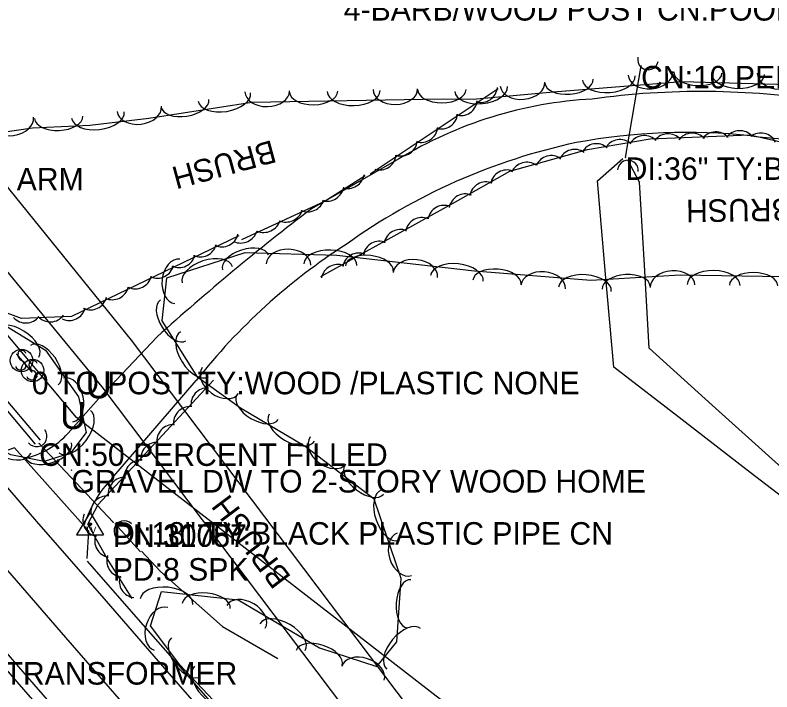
# Model space of a CAD drawing. Extents: x 954793 to 988390, y 1867850 to 1924428.
# Drawn here: x 965627.9 to 965795.7, y 1898604.5 to 1898754.5 of the extents above; entities that cross this region are included whole.
import ezdxf

# ---------------------------------------------------------------- set-up
doc = ezdxf.new("R2010")
doc.units = 0
for name, color, linetype in [('Default', 7, 'Continuous'), ('S_CROSS_DRAIN', 7, 'Continuous'), ('S_DITCHLINE', 7, 'Continuous'), ('S_DRG_PT_SYM', 7, 'Continuous'), ('S_DRIVEWAY', 7, 'Continuous'), ('S_EDGE_PAVEMENT', 7, 'Continuous'), ('S_FENCE_ANNOT', 7, 'Continuous'), ('S_FIBER_OPTIC_CABLE', 7, 'Continuous'), ('S_MSC_PT_SYM', 7, 'Continuous'), ('S_PAVEMENT_CROWN', 7, 'Continuous'), ('S_SECONDARY_CTL', 7, 'Continuous'), ('S_SECONDARY_CTL_ANNOT', 7, 'Continuous'), ('S_SHOULDER', 7, 'Continuous'), ('S_SIDE_DRAIN', 7, 'Continuous'), ('S_SIDE_DRAIN_ANNOT', 7, 'Continuous'), ('S_SIGN', 7, 'Continuous'), ('S_SIGN_ANNOT', 7, 'Continuous'), ('S_STREAM', 7, 'Continuous'), ('S_SURVEY_TEXT_ANNOT', 7, 'Continuous'), ('S_TREE', 7, 'Continuous'), ('S_TREE_ANNOT', 7, 'Continuous'), ('S_UNDERGROUND_CABLE', 7, 'Continuous'), ('S_UTILITY_POLE_ANNOT', 7, 'Continuous'), ('S_UTL_PT_SYM', 7, 'Continuous'), ('S_WATER_UTILITIES', 7, 'Continuous')]:
    doc.layers.add(name, color=color, linetype=linetype)

msp = doc.modelspace()

# ---------------------------------------------------------------- linework, layer by layer
at = {"layer": 'S_CROSS_DRAIN'}
for centre, start, end in [((965768.28, 1898744.72), 167.9702, 348.2994), ((965763.82, 1898720.07), 354.7606, 175.0898), ((965632.69, 1898661.15), 218.7042, 39.0334), ((965652.15, 1898640.12), 45.9285, 226.2577)]:
    msp.add_arc(centre, 2.3, start, end, dxfattribs=at)
at = {"layer": 'S_DITCHLINE'}
for points in [[(965633.51, 1898660.33), (965624.26, 1898671.26), (965615, 1898682.18), (965598.92, 1898700.17), (965582.83, 1898718.16), (965574.91, 1898728.7), (965567, 1898739.25), (965559.09, 1898749.8), (965551.18, 1898760.34), (965540.62, 1898774.73), (965530.07, 1898789.12), (965519.52, 1898803.5), (965508.97, 1898817.89), (965498.44, 1898826.59)], [(965632.43, 1898659.39), (965623.22, 1898670.37), (965614.01, 1898681.35), (965597.81, 1898699.1), (965581.62, 1898716.85), (965573.08, 1898727.08), (965564.55, 1898737.3), (965556.01, 1898747.53), (965547.47, 1898757.76), (965536.43, 1898771.85), (965525.38, 1898785.95), (965514.34, 1898800.05), (965503.29, 1898814.15), (965497.81, 1898825.96)], [(965821.2, 1898629.82), (965806.08, 1898641.49), (965790.95, 1898653.15), (965775.82, 1898664.82), (965760.7, 1898676.49), (965758.88, 1898697.13), (965757.07, 1898717.78), (965762.66, 1898722.74)], [(965824.47, 1898630.25), (965810.48, 1898642.85), (965796.5, 1898655.46), (965782.51, 1898668.06), (965768.53, 1898680.67), (965767.47, 1898699.07), (965766.41, 1898717.48), (965763.78, 1898722.35)], [(965650.05, 1898641.83), (965655.74, 1898635.53)]]:
    msp.add_lwpolyline(points, dxfattribs=at)
at = {"layer": 'S_DRG_PT_SYM'}
for points in [[(965766.74, 1898743.29), (965766.74, 1898743.34), (965766.74, 1898743.29), (965766.69, 1898743.29), (965766.74, 1898743.29), (965766.74, 1898743.24), (965766.74, 1898743.29), (965766.79, 1898743.29)], [(965763.31, 1898723.01), (965763.31, 1898723.06), (965763.31, 1898723.01), (965763.26, 1898723.01), (965763.31, 1898723.01), (965763.31, 1898722.96), (965763.31, 1898723.01), (965763.36, 1898723.01)], [(965633.26, 1898659.59), (965633.26, 1898659.64), (965633.26, 1898659.59), (965633.21, 1898659.59), (965633.26, 1898659.59), (965633.26, 1898659.54), (965633.26, 1898659.59), (965633.31, 1898659.59)], [(965649.63, 1898642.12), (965649.63, 1898642.17), (965649.63, 1898642.12), (965649.58, 1898642.12), (965649.63, 1898642.12), (965649.63, 1898642.07), (965649.63, 1898642.12), (965649.68, 1898642.12)]]:
    msp.add_lwpolyline(points, dxfattribs=at)
at = {"layer": 'S_DRIVEWAY'}
for points in [[(965713.03, 1898722.65), (965693.62, 1898711.61)], [(965659.43, 1898683.2), (965646.38, 1898669.46), (965639.7, 1898661.84)], [(965649.38, 1898651.76), (965668.07, 1898673.5)], [(965643.93, 1898634.06), (965644.3, 1898640.12), (965627.77, 1898658.6), (965623.75, 1898657.19)]]:
    msp.add_lwpolyline(points, dxfattribs=at)
for centre, major_axis, ratio, start_param, end_param in [((965779.73, 1898565.56), (-173.42, -16.56), 0.987505, 4.458264, 4.755705), ((965760.6, 1898644.6), (-80.95, -43.1), 0.996716, 4.27587, 4.770286), ((965776.96, 1898596.06), (-129.72, 28.94), 0.996548, 4.824473, 5.117145), ((965801.51, 1898960.53), (579.88, -57.7), 0.39936, 4.734194, 4.781705), ((965776.75, 1898603.38), (-121.74, -47.36), 0.957967, 4.544317, 4.974848), ((966016.31, 1898289.38), (-398.22, 352), 0.996224, 6.088071, 6.172054), ((965774.91, 1898590.65), (-135.47, -6.14), 0.992862, 5.24072, 5.574712), ((965625.96, 1898674.41), (17.3, -6.89), 0.99902, 5.305683, 5.920714), ((965667.4, 1898633.99), (-11.09, -22.8), 0.997723, 4.387367, 4.862286)]:
    msp.add_ellipse(centre, major_axis=major_axis, ratio=ratio, start_param=start_param, end_param=end_param, dxfattribs=at)
at = {"layer": 'S_EDGE_PAVEMENT'}
for points in [[(965741.61, 1898517.31), (965726.19, 1898535.02), (965710.51, 1898553.05), (965694.83, 1898571.08), (965679.2, 1898588.99), (965663.56, 1898606.89), (965648.15, 1898624.57), (965632.74, 1898642.24), (965617.48, 1898659.88), (965602.22, 1898677.51), (965587.3, 1898694.75), (965572.38, 1898711.98), (965557.13, 1898729.75), (965541.89, 1898747.52), (965539.42, 1898750.42)], [(965708.14, 1898518.75), (965692.47, 1898536.77), (965676.8, 1898554.78), (965661.19, 1898572.74), (965645.58, 1898590.7), (965630.17, 1898608.4), (965614.75, 1898626.11), (965599.39, 1898643.82), (965584.03, 1898661.53), (965569.21, 1898678.79), (965554.4, 1898696.05), (965539.02, 1898713.89)]]:
    msp.add_lwpolyline(points, dxfattribs=at)
at = {"layer": 'S_FIBER_OPTIC_CABLE'}
for p, q in [((965647.19, 1898672.1), (965461.5, 1898898.15)), ((965729.06, 1898563.68), (965647.19, 1898672.1))]:
    msp.add_line(p, q, dxfattribs=at)
at = {"layer": 'S_MSC_PT_SYM'}
for points in [[(965628.31, 1898679.39), (965628.31, 1898679.44), (965628.31, 1898679.39), (965628.26, 1898679.39), (965628.31, 1898679.39), (965628.31, 1898679.34), (965628.31, 1898679.39), (965628.36, 1898679.39)], [(965631.63, 1898675.47), (965631.63, 1898675.52), (965631.63, 1898675.47), (965631.58, 1898675.47), (965631.63, 1898675.47), (965631.63, 1898675.42), (965631.63, 1898675.47), (965631.68, 1898675.47)], [(965640.4, 1898653.68), (965640.4, 1898653.73), (965640.4, 1898653.68), (965640.35, 1898653.68), (965640.4, 1898653.68), (965640.4, 1898653.63), (965640.4, 1898653.68), (965640.45, 1898653.68)]]:
    msp.add_lwpolyline(points, dxfattribs=at)
at = {"layer": 'S_PAVEMENT_CROWN'}
msp.add_lwpolyline([(965732.68, 1898509.21), (965717.12, 1898526.99), (965701.5, 1898545.01), (965685.88, 1898563.02), (965670.17, 1898581), (965654.46, 1898598.98), (965639.17, 1898616.54), (965623.89, 1898634.1), (965608.39, 1898651.99), (965592.88, 1898669.89), (965578.12, 1898686.97), (965563.36, 1898704.06), (965548.02, 1898721.84), (965532.67, 1898739.61)], dxfattribs=at)
at = {"layer": 'S_SECONDARY_CTL'}
for p, q in [((965644.57, 1898644.25), (965641.56, 1898639.29)), ((965644.57, 1898644.25), (965647.52, 1898639.29)), ((965641.56, 1898639.29), (965647.52, 1898639.29))]:
    msp.add_line(p, q, dxfattribs=at)
for radius in [0.311, 0.183, 0.103]:
    msp.add_circle((965644.57, 1898641.64), radius, dxfattribs=at)
at = {"layer": 'S_SHOULDER'}
for points in [[(965706.43, 1898517.21), (965690.73, 1898535.16), (965675.02, 1898553.12), (965659.39, 1898571.09), (965643.76, 1898589.06), (965628.34, 1898606.7), (965612.92, 1898624.34), (965597.6, 1898642.04), (965582.28, 1898659.75), (965567.44, 1898677.07), (965552.61, 1898694.39), (965537.13, 1898712.22)], [(965937.77, 1898296.15), (965922.28, 1898313.79), (965906.79, 1898331.43), (965892.09, 1898348.42), (965877.39, 1898365.42), (965861.93, 1898383.16), (965846.46, 1898400.9), (965832.8, 1898416.76), (965819.15, 1898432.62), (965804.31, 1898449.43), (965789.48, 1898466.24), (965774.33, 1898483.85), (965759.18, 1898501.45), (965743.74, 1898519.23), (965728.31, 1898537.02), (965712.65, 1898554.97), (965696.99, 1898572.93), (965681.31, 1898590.84), (965665.62, 1898608.76), (965654.79, 1898621.13), (965643.97, 1898633.5)]]:
    msp.add_lwpolyline(points, dxfattribs=at)
at = {"layer": 'S_SIDE_DRAIN'}
for p, q in [((965763.31, 1898723.01), (965766.74, 1898743.29)), ((965649.63, 1898642.12), (965633.26, 1898659.59))]:
    msp.add_line(p, q, dxfattribs=at)
at = {"layer": 'S_SIGN'}
msp.add_line((965631.63, 1898675.47), (965628.31, 1898679.39), dxfattribs=at)
for centre in [(965629.34, 1898677.96), (965631.8, 1898675.76)]:
    msp.add_circle(centre, 2.49, dxfattribs=at)
for centre, radius, start, end in [((965630.03, 1898679.28), 1.5, 167.1196, 241.9813), ((965629.41, 1898679.23), 0.95, 16.5258, 156.8957), ((965628.93, 1898676.62), 1.4, 358.6529, 73.7063), ((965632.48, 1898677.09), 1.5, 167.1196, 241.9813), ((965631.87, 1898677.03), 0.95, 16.5258, 156.8957), ((965629.19, 1898677.14), 1.28, 204.641, 335.359), ((965631.39, 1898674.42), 1.4, 358.6529, 73.7063), ((965631.65, 1898674.94), 1.28, 204.641, 335.359)]:
    msp.add_arc(centre, radius, start, end, dxfattribs=at)
at = {"layer": 'S_STREAM'}
msp.add_lwpolyline([(965655.97, 1898635.65), (965660.17, 1898631.21), (965673.93, 1898618.99), (965686.19, 1898611.89)], dxfattribs=at)
at = {"layer": 'S_TREE'}
for points in [[(965830.77, 1898738.27), (965804.78, 1898738.92), (965775.8, 1898739.79), (965747.28, 1898737.49), (965730.26, 1898735.93), (965718.4, 1898735.87), (965680.4, 1898735.21), (965657.59, 1898731.6), (965644.51, 1898730.07), (965631.8, 1898729.46), (965620.56, 1898727.87), (965610.1, 1898726.47), (965602.11, 1898725.98), (965590.37, 1898727.9), (965579.98, 1898728.25), (965568.73, 1898730.77), (965559.95, 1898742.44), (965546.19, 1898762.31), (965539.22, 1898771.75), (965470.07, 1898870.03), (965440.64, 1898914.31), (965421.19, 1898943.48)], [(965735.07, 1898738.17), (965706.69, 1898719.28)], [(965677.5, 1898705.64), (965640.39, 1898687.74), (965629.31, 1898687.25), (965618.79, 1898691.16), (965609.86, 1898695.62), (965598.99, 1898704.59), (965578.36, 1898731.85)], [(965695.69, 1898696.58), (965725.56, 1898713.16), (965737.62, 1898719.96), (965754.87, 1898724.77), (965768.78, 1898727.1), (965790.82, 1898728.01), (965806.33, 1898724.54), (965829.92, 1898721.91)], [(965705.54, 1898718.94), (965696.65, 1898713.33), (965678.14, 1898704.72)], [(965831.4, 1898424.47), (965709.15, 1898563.13), (965664.45, 1898610.51), (965657.97, 1898619.1), (965660.38, 1898626.71), (965677.36, 1898624.9), (965695.39, 1898614.25), (965708.1, 1898610.13), (965712.6, 1898615.54), (965713.55, 1898629.59), (965707.56, 1898647.23), (965692.26, 1898658.87), (965677.92, 1898667.36), (965668.43, 1898674.16), (965660.51, 1898686.79), (965661.57, 1898696.29), (965678.92, 1898701.9), (965699.26, 1898701.31), (965729.82, 1898697.88), (965755.57, 1898695.77), (965775.41, 1898696.94), (965798.22, 1898696.59), (965819.38, 1898693.33), (965844.08, 1898690.38)], [(965617.14, 1898690.94), (965634.64, 1898680.28), (965641.98, 1898669.87), (965643.66, 1898662.03), (965640.21, 1898657.4), (965634.38, 1898655.59), (965626.99, 1898657.01), (965617.04, 1898662.04), (965604.41, 1898687.28), (965608.17, 1898690.07), (965613.53, 1898691.25), (965617.54, 1898689.93)], [(965653.9, 1898625.2), (965648.32, 1898634.06), (965644.06, 1898641.69), (965646.34, 1898646.01), (965671.89, 1898673.58)]]:
    msp.add_lwpolyline(points, dxfattribs=at)
for centre, start, end in [((965731.25, 1898738.82), 252.8486, 354.4455), ((965726.77, 1898735.92), 252.8486, 354.4455), ((965722.41, 1898732.94), 252.8486, 354.4455), ((965718.01, 1898729.97), 252.8486, 354.4455), ((965788.63, 1898725.29), 41.5631, 143.16), ((965767.43, 1898724.21), 48.6881, 150.285), ((965772.72, 1898724.6), 41.5631, 143.16), ((965778.06, 1898724.74), 41.5631, 143.16), ((965783.33, 1898725.03), 41.5631, 143.16), ((965793.31, 1898724.76), 26.6126, 128.2095), ((965713.48, 1898726.96), 252.8486, 354.4455), ((965756.84, 1898722.4), 48.6881, 150.285), ((965762.06, 1898723.31), 48.6881, 150.285), ((965752.01, 1898721.13), 54.796, 156.3929), ((965708.76, 1898723.85), 252.8486, 354.4455), ((965746.85, 1898719.77), 54.796, 156.3929), ((965741.4, 1898718.28), 54.796, 156.3929), ((965736.95, 1898716.57), 68.5997, 170.1966), ((965732.35, 1898713.93), 68.5997, 170.1966), ((965727.78, 1898711.27), 68.5997, 170.1966), ((965723.07, 1898708.73), 68.2429, 169.8398), ((965718.12, 1898706.02), 68.2429, 169.8398), ((965673.8, 1898706.81), 244.9455, 346.5424), ((965713.36, 1898703.38), 68.2429, 169.8398), ((965668.96, 1898704.56), 244.9455, 346.5424), ((965708.74, 1898700.78), 68.2429, 169.8398), ((965664.24, 1898702.2), 244.9455, 346.5424), ((965704.15, 1898698.15), 68.2429, 169.8398), ((965659.48, 1898699.86), 244.9455, 346.5424), ((965699.45, 1898695.62), 68.2429, 169.8398), ((965654.57, 1898697.5), 244.9455, 346.5424), ((965649.47, 1898695.08), 244.9455, 346.5424), ((965644.63, 1898692.83), 244.9455, 346.5424), ((965639.91, 1898690.47), 244.9455, 346.5424), ((965630.28, 1898689.92), 221.7746, 323.3715), ((965635.72, 1898690.16), 221.7746, 323.3715), ((965670.55, 1898668.22), 86.3757, 187.9726), ((965666.69, 1898664.11), 86.3757, 187.9726), ((965662.99, 1898660.12), 86.3757, 187.9726), ((965659.41, 1898656.2), 86.3757, 187.9726), ((965655.87, 1898652.28), 86.3757, 187.9726), ((965652.19, 1898648.41), 86.3757, 187.9726), ((965648.33, 1898644.3), 86.3757, 187.9726), ((965646.58, 1898642.57), 158.3749, 259.9718), ((965649.2, 1898637.95), 158.3749, 259.9718), ((965651.87, 1898633.56), 161.4254, 263.0223), ((965654.65, 1898629.01), 161.4254, 263.0223)]:
    msp.add_arc(centre, 3.64, start, end, dxfattribs=at)
for centre, major_axis, ratio, start_param, end_param in [((965759.6, 1898740.62), (5.85, 0.47), 0.55008, 3.141593, 6.283185), ((965768.81, 1898741.62), (4.94, 0.4), 0.685311, 3.141593, 6.283185), ((965779.34, 1898741.81), (5.34, -0.16), 0.540699, 3.141593, 6.283185), ((965788.21, 1898741.54), (5.87, -0.18), 0.55008, 3.141593, 6.283185), ((965797.47, 1898741.52), (4.95, -0.15), 0.685311, 3.141593, 6.283185), ((965740.45, 1898739.26), (4.93, 0.45), 0.685311, 3.141593, 6.283185), ((965750.76, 1898739.9), (5.33, 0.43), 0.540699, 3.141593, 6.283185), ((965674.34, 1898736.4), (5.8, 0.92), 0.55008, 3.141593, 6.283185), ((965683.81, 1898737.65), (4.95, 0.09), 0.685311, 3.141593, 6.283185), ((965694.12, 1898737.57), (5.35, 0.09), 0.540699, 3.141593, 6.283185), ((965702.99, 1898737.72), (5.87, 0.1), 0.55008, 3.141593, 6.283185), ((965712.24, 1898738.14), (4.95, 0.09), 0.685311, 3.141593, 6.283185), ((965722.57, 1898738.01), (5.35, 0.03), 0.540699, 3.141593, 6.283185), ((965731.25, 1898738.15), (5.84, 0.54), 0.55008, 3.141593, 6.283185), ((965665.58, 1898735.01), (5.28, 0.84), 0.540699, 3.141593, 6.283185), ((965655.44, 1898733.75), (4.92, 0.58), 0.685311, 3.141593, 6.283185), ((965646.28, 1898732.41), (5.83, 0.69), 0.55008, 3.141593, 6.283185), ((965627.09, 1898731.2), (4.91, 0.69), 0.685311, 3.141593, 6.283185), ((965637.58, 1898731.86), (5.34, 0.25), 0.540699, 3.141593, 6.283185), ((965701.85, 1898719.5), (3.08, 1.94), 0.919694, 3.825789, 5.598989), ((965697.3, 1898716.71), (3.08, 1.94), 0.919694, 3.825789, 5.598989), ((965693.02, 1898714.34), (3.08, 1.94), 0.919694, 3.687631, 5.460832), ((965688.23, 1898712.08), (3.08, 1.94), 0.919694, 3.687631, 5.460832), ((965683.3, 1898709.79), (3.08, 1.94), 0.919694, 3.687631, 5.460832), ((965678.17, 1898707.44), (3.08, 1.94), 0.919694, 3.687631, 5.460832), ((965679, 1898699.69), (-5.09, -1.64), 0.540699, 3.141593, 6.283185), ((965688.55, 1898699.23), (-4.95, 0.14), 0.685311, 3.141593, 6.283185), ((965697.82, 1898699.23), (-5.87, 0.17), 0.55008, 3.141593, 6.283185), ((965663.89, 1898695.53), (-0.55, -4.92), 0.685311, 3.141593, 6.283185), ((965670.57, 1898696.96), (-5.58, -1.8), 0.55008, 3.141593, 6.283185), ((965706.46, 1898698.36), (-5.31, 0.6), 0.540699, 3.141593, 6.283185), ((965716.67, 1898696.95), (-4.92, 0.55), 0.685311, 3.141593, 6.283185), ((965725.9, 1898696.18), (-5.83, 0.65), 0.55008, 3.141593, 6.283185), ((965734.79, 1898695.34), (-5.33, 0.44), 0.540699, 3.141593, 6.283185), ((965745.04, 1898694.24), (-4.94, 0.4), 0.685311, 3.141593, 6.283185), ((965754.29, 1898693.75), (-5.85, 0.48), 0.55008, 3.141593, 6.283185), ((965763.44, 1898694.11), (-5.34, -0.31), 0.540699, 3.141593, 6.283185), ((965773.74, 1898694.45), (-4.95, -0.29), 0.685311, 3.141593, 6.283185), ((965782.82, 1898694.7), (-5.87, 0.09), 0.55008, 3.141593, 6.283185), ((965791.69, 1898694.57), (-5.35, 0.08), 0.540699, 3.141593, 6.283185), ((965662.97, 1898686.86), (2.84, -4.53), 0.540699, 3.141593, 6.283185), ((965628.18, 1898681.74), (-5.01, 3.05), 0.55008, 3.141593, 6.283185), ((965667.68, 1898679.35), (3.12, -4.97), 0.55008, 3.141593, 6.283185), ((965634.4, 1898676.94), (-3.08, 4.37), 0.540699, 3.141593, 6.283185), ((965673.44, 1898673.5), (4.03, -2.88), 0.685311, 3.141593, 6.283185), ((965639.69, 1898669.22), (-1.04, 4.85), 0.685311, 3.141593, 6.283185), ((965681.66, 1898667.61), (4.6, -2.73), 0.540699, 3.141593, 6.283185), ((965641.12, 1898662.18), (3.51, 4.7), 0.55008, 3.141593, 6.283185), ((965689.29, 1898663.09), (5.05, -2.99), 0.55008, 3.141593, 6.283185), ((965627.03, 1898659.66), (4.42, -2.23), 0.685311, 3.141593, 6.283185), ((965697.32, 1898658.01), (3.94, -3), 0.685311, 3.141593, 6.283185), ((965635.29, 1898658.09), (5.1, 1.59), 0.540699, 3.141593, 6.283185), ((965705.36, 1898651.56), (4.25, -3.24), 0.540699, 3.141593, 6.283185), ((965711.01, 1898643.65), (1.89, -5.56), 0.55008, 3.141593, 6.283185), ((965714.24, 1898634.97), (1.59, -4.69), 0.685311, 3.141593, 6.283185), ((965715.3, 1898624.03), (-0.36, -5.33), 0.540699, 3.141593, 6.283185), ((965661.49, 1898624.46), (-5.84, 0.62), 0.55008, 3.141593, 6.283185), ((965670.31, 1898623.52), (-5.32, 0.57), 0.540699, 3.141593, 6.283185), ((965679.11, 1898621.1), (-4.27, 2.52), 0.685311, 3.141593, 6.283185), ((965660.26, 1898618.45), (-1.5, -4.72), 0.685311, 3.141593, 6.283185), ((965687.22, 1898616.62), (-5.05, 2.98), 0.55008, 3.141593, 6.283185), ((965714.1, 1898614.02), (-3.75, -4.51), 0.55008, 3.141593, 6.283185), ((965665.82, 1898612.21), (3.22, -4.27), 0.540699, 3.141593, 6.283185), ((965695.33, 1898612.04), (-5.09, 1.65), 0.540699, 3.141593, 6.283185), ((965705.05, 1898608.61), (-4.71, 1.53), 0.685311, 3.141593, 6.283185), ((965671.72, 1898605.9), (4.03, -4.27), 0.55008, 3.141593, 6.283185)]:
    msp.add_ellipse(centre, major_axis=major_axis, ratio=ratio, start_param=start_param, end_param=end_param, dxfattribs=at)
at = {"layer": 'S_UNDERGROUND_CABLE'}
for p, q in [((965647.19, 1898672.1), (965461.51, 1898898.15)), ((965641.53, 1898665.32), (965577.08, 1898741.84)), ((965729.05, 1898563.69), (965647.19, 1898672.1)), ((965737.94, 1898590.65), (965641.53, 1898665.32))]:
    msp.add_line(p, q, dxfattribs=at)
at = {"layer": 'S_UTL_PT_SYM'}
for points in [[(965653.75, 1898682.49), (965653.75, 1898682.54), (965653.75, 1898682.49), (965653.7, 1898682.49), (965653.75, 1898682.49), (965653.75, 1898682.44), (965653.75, 1898682.49), (965653.8, 1898682.49)], [(965647.19, 1898672.1), (965647.19, 1898672.15), (965647.19, 1898672.1), (965647.14, 1898672.1), (965647.19, 1898672.1), (965647.19, 1898672.05), (965647.19, 1898672.1), (965647.24, 1898672.1)]]:
    msp.add_lwpolyline(points, dxfattribs=at)
at = {"layer": 'S_WATER_UTILITIES'}
for p, q in [((965653.75, 1898682.49), (965601.15, 1898747.39)), ((965733.98, 1898576.21), (965653.75, 1898682.49))]:
    msp.add_line(p, q, dxfattribs=at)

# ---------------------------------------------------------------- texts
at = {"layer": 'Default'}
for p in [(965643.56, 1898669.56), (965637.9, 1898662.77)]:
    msp.add_text('U', height=6, rotation=360, dxfattribs=at).set_placement(p)
at = {"layer": 'S_FENCE_ANNOT'}
msp.add_text('4-BARB/WOOD POST CN:POOR', height=5, dxfattribs=at).set_placement((965700.81, 1898753.34))
at = {"layer": 'S_SECONDARY_CTL'}
msp.add_text('TV', height=1.5, rotation=360, dxfattribs=at).set_placement((965643.36, 1898639.63))
at = {"layer": 'S_SECONDARY_CTL_ANNOT'}
for s, p in [('PN:1178', (965649.57, 1898636.64)), ('PN:30057', (965649.57, 1898636.64)), ('PD:8 SPK', (965649.57, 1898629.14)), ('PD:8 SPK', (965649.57, 1898629.14))]:
    msp.add_text(s, height=5, dxfattribs=at).set_placement(p)
at = {"layer": 'S_SIDE_DRAIN_ANNOT'}
for s, p in [('CN:10 PERCENT FILLED', (965766.74, 1898738.29)), ('DI:36" TY:BLACK PLASTIC PIPE CN', (965763.31, 1898718.01)), ('CN:50 PERCENT FILLED', (965633.26, 1898654.59)), ('DI:18" TY:BLACK PLASTIC PIPE CN', (965649.63, 1898637.12))]:
    msp.add_text(s, height=5, dxfattribs=at).set_placement(p)
at = {"layer": 'S_SIGN_ANNOT'}
msp.add_text('0 TO POST TY:WOOD /PLASTIC NONE', height=5, dxfattribs=at).set_placement((965631.63, 1898670.47))
at = {"layer": 'S_SURVEY_TEXT_ANNOT'}
msp.add_text('GRAVEL DW TO 2-STORY WOOD HOME', height=5, dxfattribs=at).set_placement((965640.4, 1898648.68))
at = {"layer": 'S_TREE_ANNOT'}
for rotation, p in [(195.2718, (965684.9, 1898726.89)), (180.7267, (965800.09, 1898713.92)), (126.969, (965689.28, 1898629.92))]:
    msp.add_text('BRUSH', height=5, rotation=rotation, dxfattribs=at).set_placement(p)
at = {"layer": 'S_UTILITY_POLE_ANNOT'}
for s, p in [('WITH LIGHT ARM', (965587.78, 1898715.67)), ('WITH TRANSFORMER', (965606.62, 1898606.09))]:
    msp.add_text(s, height=5, dxfattribs=at).set_placement(p)

doc.saveas('drawing.dxf')
